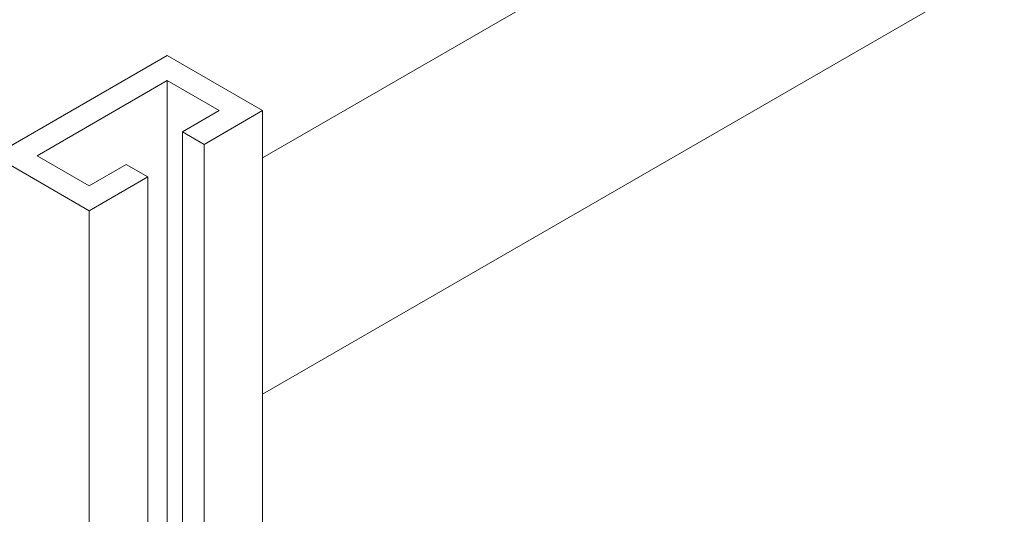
# Model space of a CAD drawing. Header units: millimetres. Extents: x 450 to 25135, y 150 to 17673.
# Tile 420 of 463: x 21972 to 22132, y 12657 to 12738. Entities that reach past the tile are written whole.
import ezdxf

# ---------------------------------------------------------------- set-up
doc = ezdxf.new("R2010")
doc.units = ezdxf.units.MM
doc.linetypes.add('SLD-Continua', pattern=[0])
doc.layers.add('COTAS', color=1, linetype='SLD-Continua')
doc.layers.add('OCULTA', color=8, linetype='SLD-Continua')

msp = doc.modelspace()

# ---------------------------------------------------------------- linework, layer by layer
at = {"layer": 'COTAS', "linetype": 'SLD-Continua', "lineweight": 18, "ltscale": 30}
for p, q in [((21995.85, 12732.01), (21967.56, 12715.68)), ((21995.85, 12732.01), (22011.4, 12723.03)), ((21974.64, 12715.68), (21995.85, 12727.93)), ((21995.85, 12727.93), (22004.33, 12723.03)), ((21995.85, 12727.93), (21995.85, 12610.31)), ((22004.33, 12723.03), (21998.32, 12719.56)), ((22011.4, 12723.03), (22001.86, 12717.52)), ((22011.4, 12723.03), (22011.4, 12606.3)), ((21998.32, 12719.56), (22001.86, 12717.52)), ((21998.32, 12719.56), (21998.32, 12606.46)), ((22001.86, 12717.52), (22001.86, 12608.5)), ((21967.56, 12715.68), (21983.12, 12706.7)), ((21983.12, 12710.78), (21974.64, 12715.68)), ((21989.13, 12714.25), (21983.12, 12710.78)), ((21992.67, 12712.21), (21989.13, 12714.25)), ((21992.67, 12712.21), (21983.12, 12706.7)), ((21992.67, 12712.21), (21992.67, 12603.19)), ((21983.12, 12706.7), (21983.12, 12561.06))]:
    msp.add_line(p, q, dxfattribs=at)
at = {"layer": 'OCULTA', "linetype": 'SLD-Continua', "lineweight": 18, "ltscale": 30}
for p, q in [((22319.86, 12893.36), (22011.4, 12715.33)), ((22011.4, 12676.77), (22336.56, 12864.43))]:
    msp.add_line(p, q, dxfattribs=at)

doc.saveas('drawing.dxf')
